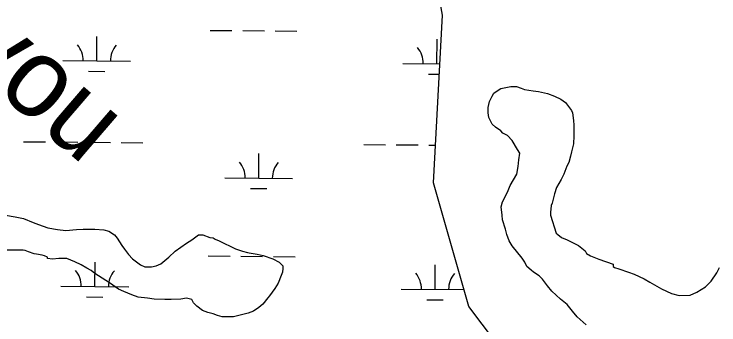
# Model space of a CAD drawing. Extents: x 3271442 to 3309282, y 752266 to 777610.
# Drawn here: x 3304959 to 3305999, y 767923 to 768381 of the extents above; entities that cross this region are included whole.
import ezdxf

# ---------------------------------------------------------------- set-up
doc = ezdxf.new("R2010")
doc.units = 0
for name, color, linetype in [('V-RIVR-IDEN', 7, 'Continuous'), ('V-SITE-VEGE', 7, 'Continuous'), ('V-WETL-SWMP', 7, 'Continuous')]:
    doc.layers.add(name, color=color, linetype=linetype)

msp = doc.modelspace()

# ---------------------------------------------------------------- linework, layer by layer
at = {"layer": 'V-SITE-VEGE'}
for p, q in [((3305677.2, 768271.2), (3305691.9, 768274)), ((3305691.9, 768274), (3305700.3, 768274)), ((3305700.3, 768274), (3305707.4, 768271.8)), ((3305707.4, 768271.8), (3305712.3, 768269.7)), ((3305664.6, 768260), (3305666.7, 768264.2)), ((3305666.7, 768264.2), (3305670.2, 768267)), ((3305670.2, 768267), (3305677.2, 768271.2)), ((3305712.3, 768269.7), (3305724.9, 768267.6)), ((3305724.9, 768267.6), (3305732.6, 768266.9)), ((3305732.6, 768266.9), (3305745.9, 768264.1)), ((3305745.9, 768264.1), (3305756.4, 768259.9)), ((3305658.3, 768243.2), (3305660.4, 768252.3)), ((3305660.4, 768252.3), (3305664.6, 768260)), ((3305756.4, 768259.9), (3305765.5, 768255.7)), ((3305765.5, 768255.7), (3305772.5, 768250.7)), ((3305772.5, 768250.7), (3305781.6, 768238.8)), ((3305658.3, 768235.4), (3305658.3, 768243.2)), ((3305659.7, 768228.4), (3305658.3, 768235.4)), ((3305781.6, 768238.8), (3305783, 768235.3)), ((3305783, 768235.3), (3305784.4, 768224.1)), ((3305664.5, 768218.6), (3305659.7, 768228.4)), ((3305784.4, 768224.1), (3305785.1, 768217.1)), ((3305669.4, 768214.4), (3305664.5, 768218.6)), ((3305677.1, 768208.8), (3305669.4, 768214.4)), ((3305785.1, 768217.1), (3305785.1, 768201.7)), ((3305680, 768205.3), (3305677.1, 768208.8)), ((3305687, 768201.8), (3305680, 768205.3)), ((3305694, 768194.8), (3305687, 768201.8)), ((3305785.1, 768201.7), (3305784.4, 768189.8)), ((3305701.7, 768181.4), (3305694, 768194.8)), ((3305784.4, 768189.8), (3305781.5, 768177.8)), ((3305705.2, 768175.8), (3305701.7, 768181.4)), ((3305703.7, 768166), (3305705.2, 768175.8)), ((3305780.1, 768171.5), (3305777.3, 768162.4)), ((3305781.5, 768177.8), (3305780.1, 768171.5)), ((3305703, 768156.2), (3305703.7, 768166)), ((3305777.3, 768162.4), (3305774.5, 768156.8)), ((3305700.9, 768145), (3305703, 768156.2)), ((3305774.5, 768156.8), (3305770.3, 768144.9)), ((3305691.1, 768128.2), (3305700.9, 768145)), ((3305766.1, 768137.2), (3305759.1, 768125.3)), ((3305770.3, 768144.9), (3305766.1, 768137.2)), ((3305686.9, 768118.4), (3305691.1, 768128.2)), ((3305679.8, 768104.4), (3305686.9, 768118.4)), ((3305756.2, 768116.2), (3305752.7, 768102.2)), ((3305759.1, 768125.3), (3305756.2, 768116.2)), ((3305677.7, 768096.7), (3305679.8, 768104.4)), ((3305679.1, 768084.7), (3305677.7, 768096.7)), ((3305751.3, 768098.7), (3305750.6, 768088.2)), ((3305752.7, 768102.2), (3305751.3, 768098.7)), ((3305679.8, 768077.7), (3305679.1, 768084.7)), ((3305750.6, 768088.2), (3305750.6, 768084.7)), ((3305750.6, 768084.7), (3305759, 768058)), ((3304946.5, 768084.3), (3304960.5, 768082.2)), ((3304960.5, 768082.2), (3304973.1, 768079.4)), ((3304973.1, 768079.4), (3304987.1, 768073.7)), ((3305684, 768063.7), (3305679.8, 768077.7)), ((3304987.1, 768073.7), (3304994.8, 768070.9)), ((3304994.8, 768070.9), (3305001.9, 768068.1)), ((3305001.9, 768068.1), (3305008.9, 768066)), ((3305008.9, 768066), (3305022.9, 768063.2)), ((3305050.9, 768063.2), (3305060.7, 768063.9)), ((3305060.7, 768063.9), (3305078.2, 768063.8)), ((3305078.2, 768063.8), (3305091.6, 768063.1)), ((3305686.1, 768056), (3305684, 768063.7)), ((3305022.9, 768063.2), (3305035.5, 768061.8)), ((3305035.5, 768061.8), (3305050.9, 768063.2)), ((3305091.6, 768063.1), (3305098.6, 768061)), ((3305098.6, 768061), (3305107, 768055.4)), ((3305107, 768055.4), (3305111.2, 768050.5)), ((3305221.2, 768048.3), (3305231, 768055.3)), ((3305231, 768055.3), (3305237.3, 768055.3)), ((3305237.3, 768055.3), (3305247.8, 768051.7)), ((3305689.6, 768046.9), (3305686.1, 768056)), ((3305759, 768058), (3305761.1, 768055.9)), ((3305761.1, 768055.9), (3305766.7, 768051.7)), ((3305111.2, 768050.5), (3305118.2, 768040)), ((3305196.6, 768031.5), (3305213.5, 768043.4)), ((3305213.5, 768043.4), (3305221.2, 768048.3)), ((3305247.8, 768051.7), (3305252.7, 768051)), ((3305252.7, 768051), (3305255.5, 768048.9)), ((3305255.5, 768048.9), (3305261.8, 768046.8)), ((3305261.8, 768046.8), (3305285.7, 768034.9)), ((3305693.8, 768039.2), (3305689.6, 768046.9)), ((3305766.7, 768051.7), (3305775.1, 768048.2)), ((3305775.1, 768048.2), (3305791.9, 768039.8)), ((3304972.4, 768033.1), (3304944.3, 768033.1)), ((3304975.2, 768032.4), (3304972.4, 768033.1)), ((3304980.1, 768030.3), (3304975.2, 768032.4)), ((3305118.2, 768040), (3305121.7, 768034.3)), ((3305121.7, 768034.3), (3305128, 768026.6)), ((3305285.7, 768034.9), (3305296.2, 768031.4)), ((3305708.5, 768020.9), (3305693.8, 768039.2)), ((3305791.9, 768039.8), (3305801.7, 768032)), ((3304988.5, 768027.5), (3304980.1, 768030.3)), ((3304992, 768026.8), (3304988.5, 768027.5)), ((3305000.4, 768025.4), (3304992, 768026.8)), ((3305003.9, 768024.7), (3305000.4, 768025.4)), ((3305008.1, 768022.6), (3305003.9, 768024.7)), ((3305008.1, 768020.5), (3305008.1, 768022.6)), ((3305128, 768026.6), (3305133.6, 768020.3)), ((3305175.6, 768012.6), (3305187.5, 768022.4)), ((3305187.5, 768022.4), (3305196.6, 768031.5)), ((3305296.2, 768031.4), (3305303.2, 768029.3)), ((3305303.2, 768029.3), (3305306, 768029.2)), ((3305306, 768029.2), (3305317.9, 768027.1)), ((3305317.9, 768027.1), (3305326.3, 768025)), ((3305326.3, 768025), (3305341, 768020.1)), ((3305801.7, 768032), (3305803.8, 768027.8)), ((3305803.8, 768027.8), (3305809.4, 768024.3)), ((3305809.4, 768024.3), (3305822, 768019.4)), ((3305015.8, 768019.7), (3305008.1, 768020.5)), ((3305024.9, 768020.4), (3305015.8, 768019.7)), ((3305036.8, 768020.4), (3305024.9, 768020.4)), ((3305048.8, 768015.5), (3305036.8, 768020.4)), ((3305057.9, 768011.3), (3305048.8, 768015.5)), ((3305133.6, 768020.3), (3305145.5, 768011.2)), ((3305168.6, 768009.8), (3305175.6, 768012.6)), ((3305341, 768020.1), (3305350.1, 768015.2)), ((3305350.1, 768015.2), (3305355.7, 768009.6)), ((3305712.7, 768015.3), (3305708.5, 768020.9)), ((3305715.5, 768009), (3305712.7, 768015.3)), ((3305822, 768019.4), (3305843, 768012.4)), ((3305843, 768012.4), (3305843, 768008.9)), ((3305066.3, 768006.4), (3305057.9, 768011.3)), ((3305072.6, 768002.9), (3305066.3, 768006.4)), ((3305078.2, 767998.7), (3305072.6, 768002.9)), ((3305145.5, 768011.2), (3305151.8, 768008.4)), ((3305151.8, 768008.4), (3305161.6, 768008.4)), ((3305161.6, 768008.4), (3305168.6, 768009.8)), ((3305355.7, 768006.1), (3305355, 768000.5)), ((3305355.7, 768009.6), (3305355.7, 768006.1)), ((3305721.8, 768003.4), (3305715.5, 768009)), ((3305725.3, 768000.6), (3305721.8, 768003.4)), ((3305843, 768008.9), (3305845.1, 768007.5)), ((3305845.1, 768007.5), (3305851.5, 768005.4)), ((3305851.5, 768005.4), (3305865.5, 768000.4)), ((3305995.8, 767999.6), (3306000, 768007.3)), ((3305099.9, 767984.6), (3305078.2, 767998.7)), ((3305352.9, 767995.6), (3305348.7, 767984.3)), ((3305355, 768000.5), (3305352.9, 767995.6)), ((3305733.7, 767995), (3305725.3, 768000.6)), ((3305738.6, 767990.1), (3305733.7, 767995)), ((3305865.5, 768000.4), (3305873.9, 767997.6)), ((3305873.9, 767997.6), (3305888.6, 767990.6)), ((3305987.4, 767987), (3305995.8, 767999.6)), ((3305113.2, 767975.5), (3305099.9, 767984.6)), ((3305348.7, 767984.3), (3305343.8, 767976.6)), ((3305746.3, 767980.2), (3305738.6, 767990.1)), ((3305888.6, 767990.6), (3305897, 767985.7)), ((3305897, 767985.7), (3305914.5, 767975.9)), ((3305979, 767978.6), (3305987.4, 767987)), ((3305120.9, 767972), (3305113.2, 767975.5)), ((3305132.8, 767967.1), (3305120.9, 767972)), ((3305343.8, 767976.6), (3305336.1, 767965.4)), ((3305752.6, 767972.5), (3305746.3, 767980.2)), ((3305765.2, 767960.6), (3305752.6, 767972.5)), ((3305914.5, 767975.9), (3305929.2, 767968.8)), ((3305956.5, 767966.7), (3305966.4, 767970.9)), ((3305966.4, 767970.9), (3305979, 767978.6)), ((3305141.9, 767963.5), (3305132.8, 767967.1)), ((3305155.9, 767962.1), (3305141.9, 767963.5)), ((3305165.7, 767960.7), (3305155.9, 767962.1)), ((3305181.2, 767960), (3305165.7, 767960.7)), ((3305191, 767960), (3305181.2, 767960)), ((3305205, 767960.7), (3305191, 767960)), ((3305213.4, 767962.1), (3305205, 767960.7)), ((3305221.1, 767960), (3305213.4, 767962.1)), ((3305223.9, 767955), (3305221.1, 767960)), ((3305333.2, 767962.6), (3305326.2, 767953.5)), ((3305336.1, 767965.4), (3305333.2, 767962.6)), ((3305775, 767952.9), (3305765.2, 767960.6)), ((3305929.2, 767968.8), (3305940.4, 767966)), ((3305940.4, 767966), (3305956.5, 767966.7)), ((3305228.8, 767950.1), (3305223.9, 767955)), ((3305237.2, 767943.8), (3305228.8, 767950.1)), ((3305326.2, 767953.5), (3305319.9, 767948.6)), ((3305782.7, 767943.1), (3305775, 767952.9)), ((3305244.9, 767941), (3305237.2, 767943.8)), ((3305252.6, 767938.9), (3305244.9, 767941)), ((3305258.9, 767936.8), (3305252.6, 767938.9)), ((3305304.5, 767940.2), (3305290.5, 767936.8)), ((3305312.2, 767943), (3305304.5, 767940.2)), ((3305319.9, 767948.6), (3305312.2, 767943)), ((3305789.7, 767934.6), (3305782.7, 767943.1)), ((3305265.9, 767934.7), (3305258.9, 767936.8)), ((3305282.8, 767934.7), (3305265.9, 767934.7)), ((3305290.5, 767936.8), (3305282.8, 767934.7)), ((3305803, 767922.7), (3305789.7, 767934.6))]:
    msp.add_line(p, q, dxfattribs=at)
at = {"layer": 'V-WETL-SWMP'}
for p, q in [((3305248.4, 768357), (3305280.4, 768356.8)), ((3305296.4, 768356.6), (3305328.4, 768356.4)), ((3305344.4, 768356.2), (3305376.4, 768356)), ((3305080.9, 768312), (3305081.2, 768348)), ((3305582.8, 768307.8), (3305583.1, 768343.8)), ((3305030.9, 768312.4), (3305130.9, 768311.6)), ((3305532.8, 768308.2), (3305587.2, 768307.8)), ((3305068.8, 768296.6), (3305092.8, 768296.4)), ((3305570.7, 768292.5), (3305586.4, 768292.4)), ((3304973.1, 768192.8), (3305005.1, 768192.5)), ((3305021.1, 768192.4), (3305053.1, 768192.1)), ((3305069.1, 768192), (3305101.1, 768191.7)), ((3305117.1, 768191.6), (3305149.1, 768191.3)), ((3305475, 768188.6), (3305507, 768188.4)), ((3305523, 768188.3), (3305555, 768188)), ((3305571, 768187.9), (3305580.9, 768187.8)), ((3305320, 768139.2), (3305320.3, 768175.2)), ((3305270, 768139.6), (3305370, 768138.8)), ((3305307.8, 768123.8), (3305331.8, 768123.6)), ((3305245.6, 768024.4), (3305277.6, 768024.1)), ((3305293.6, 768024), (3305325.6, 768023.7)), ((3305341.6, 768023.6), (3305373.6, 768023.3)), ((3305078.2, 767979.3), (3305078.5, 768015.3)), ((3305580.1, 767975.2), (3305580.4, 768011.2)), ((3305028.2, 767979.7), (3305128.2, 767978.9)), ((3305530.1, 767975.6), (3305622.9, 767974.8)), ((3305066, 767964), (3305090, 767963.8)), ((3305567.9, 767959.8), (3305591.9, 767959.6))]:
    msp.add_line(p, q, dxfattribs=at)
msp.add_lwpolyline([(3305669.1, 767897.8), (3305630.1, 767949.9), (3305578, 768132.2), (3305591, 768379.5), (3305565, 768522.8), (3305526, 768731.1), (3305604, 768835.3), (3305708.1, 768939.4), (3305838.2, 768978.5), (3305916.3, 769056.6), (3305825.2, 769121.7), (3305734.1, 769212.8), (3305682.1, 769369.1), (3305708.1, 769473.2), (3305695.1, 769538.3), (3305656.1, 769590.4), (3305565, 769603.5), (3305434.9, 769616.5), (3305434.9, 769649.4), (3304756.4, 769649.4)], dxfattribs=at)
for centre, start, end in [((3305025.7, 768312.9), 358.7563, 40.2999), ((3305136.2, 768312), 138.7563, 180.2999), ((3305527.6, 768308.8), 358.7563, 40.2999), ((3305264.7, 768140.1), 358.7563, 40.2999), ((3305375.2, 768139.2), 138.7563, 180.2999), ((3305022.9, 767980.2), 358.7563, 40.2999), ((3305133.4, 767979.3), 138.7563, 180.2999), ((3305524.8, 767976.1), 358.7563, 40.2999), ((3305635.3, 767975.2), 138.7563, 180.2999)]:
    msp.add_arc(centre, 35.2, start, end, dxfattribs=at)

# ---------------------------------------------------------------- texts
at = {"layer": 'V-RIVR-IDEN'}
msp.add_text('Bayou', height=115.99, rotation=319.2759, dxfattribs=at).set_placement((3304728.3, 768443.7))

doc.saveas('drawing.dxf')
